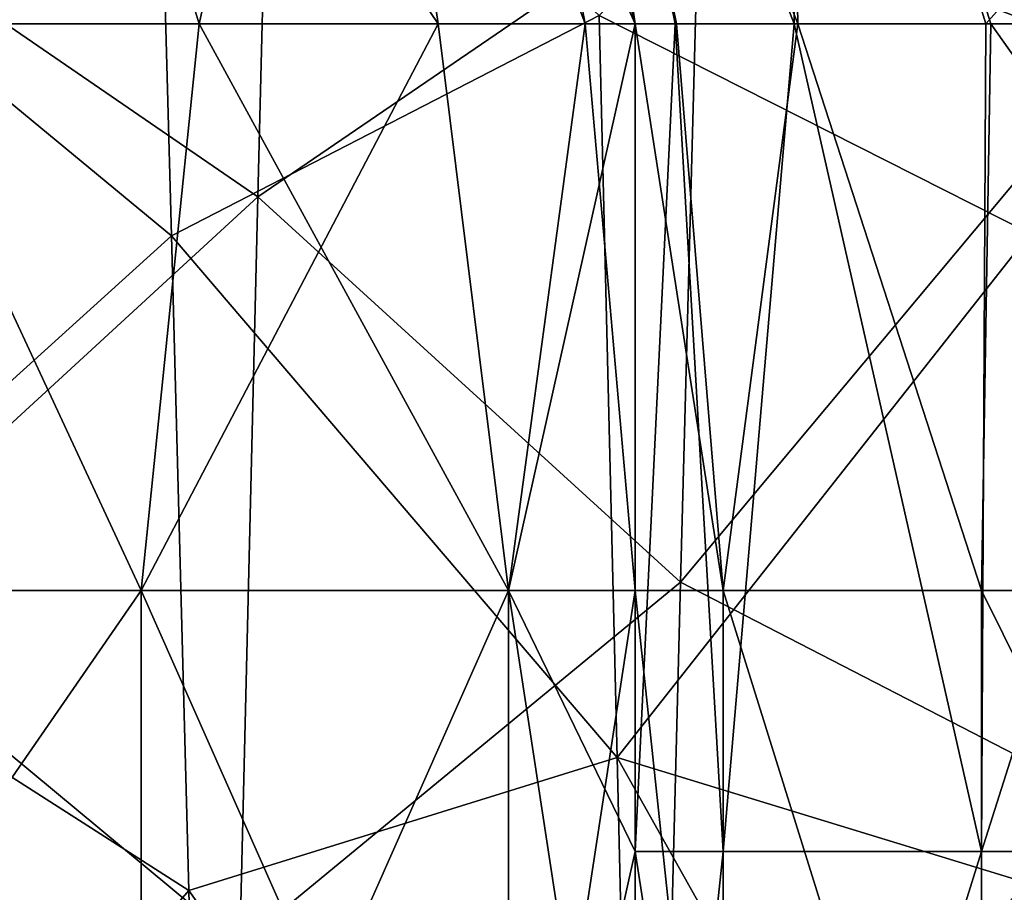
# Model space of a CAD drawing. Header units: inches. Extents: x -4.75 to 4.5, y 0 to 1.88.
# Tile 449 of 462: x 4.1887 to 4.2839, y 1.0411 to 1.1254. Entities that reach past the tile are written whole.
import ezdxf

# ---------------------------------------------------------------- set-up
doc = ezdxf.new("R2010")
doc.units = ezdxf.units.IN
doc.header["$LTSCALE"] = 101.851852
doc.header["$MEASUREMENT"] = 0
for name, color, linetype in [('111', 7, 'CONTINUOUS'), ('112', 7, 'CONTINUOUS'), ('113', 7, 'CONTINUOUS'), ('122', 7, 'CONTINUOUS'), ('123', 7, 'CONTINUOUS'), ('124', 7, 'CONTINUOUS'), ('51', 7, 'CONTINUOUS'), ('54', 7, 'CONTINUOUS'), ('55', 7, 'CONTINUOUS'), ('57', 7, 'CONTINUOUS'), ('59', 7, 'CONTINUOUS'), ('60', 7, 'CONTINUOUS'), ('78', 7, 'CONTINUOUS'), ('80', 7, 'CONTINUOUS'), ('81', 7, 'CONTINUOUS')]:
    doc.layers.add(name, color=color, linetype=linetype)

msp = doc.modelspace()

# ---------------------------------------------------------------- linework, layer by layer
at = {"layer": '111', "color": 13, "linetype": 'Continuous', "true_color": 0xd67263}
for points in [[(4.248197, 1.125, 1.433013), (4.252204, 1.125, 1.388432), (4.231483, 1.187443, 1.433013), (4.248197, 1.125, 1.433013)], [(4.231483, 1.187443, 1.433013), (4.252204, 1.125, 1.388432), (4.239454, 1.187443, 1.368293), (4.231483, 1.187443, 1.433013)], [(4.239454, 1.187443, 1.368293), (4.263921, 1.125, 1.345749), (4.2628, 1.1875, 1.307544), (4.239454, 1.187443, 1.368293)], [(4.252204, 1.125, 1.388432), (4.263921, 1.125, 1.345749), (4.239454, 1.187443, 1.368293), (4.252204, 1.125, 1.388432)], [(4.263921, 1.125, 1.345749), (4.282582, 1.125, 1.306481), (4.2628, 1.1875, 1.307544), (4.263921, 1.125, 1.345749)], [(4.282582, 1.125, 1.306481), (4.307457, 1.125, 1.271401), (4.2628, 1.1875, 1.307544), (4.282582, 1.125, 1.306481)], [(4.2628, 1.1875, 1.307544), (4.307457, 1.125, 1.271401), (4.311071, 1.156864, 1.261065), (4.2628, 1.1875, 1.307544)]]:
    msp.add_3dface(points, dxfattribs=at)
at = {"layer": '112', "color": 13, "linetype": 'Continuous', "true_color": 0xd67263}
for points in [[(4.248197, 1.125, 2.5), (4.238682, 1.172835, 2.473973), (4.23145, 1.1875, 2.5), (4.248197, 1.125, 2.5)], [(4.248197, 1.125, 1.509226), (4.248197, 1.125, 1.433013), (4.231483, 1.187443, 1.433013), (4.248197, 1.125, 1.509226)], [(4.248197, 1.125, 1.513013), (4.248197, 1.125, 1.509226), (4.231483, 1.187443, 1.433013), (4.248197, 1.125, 1.513013)], [(4.248197, 1.125, 1.513013), (4.231483, 1.187443, 1.433013), (4.238682, 1.172835, 1.513013), (4.248197, 1.125, 1.513013)], [(4.248197, 1.125, 2.5), (4.248197, 1.125, 2.473973), (4.238682, 1.172835, 2.473973), (4.248197, 1.125, 2.5)], [(4.248197, 1.125, 2.473973), (4.248197, 1.125, 2.423787), (4.238682, 1.172835, 2.393893), (4.248197, 1.125, 2.473973)], [(4.248197, 1.125, 2.473973), (4.238682, 1.172835, 2.393893), (4.238682, 1.172835, 2.473973), (4.248197, 1.125, 2.473973)], [(4.248197, 1.125, 2.423787), (4.248197, 1.125, 2.393893), (4.238682, 1.172835, 2.393893), (4.248197, 1.125, 2.423787)], [(4.248197, 1.125, 2.393893), (4.248197, 1.125, 2.347573), (4.238682, 1.172835, 2.313813), (4.248197, 1.125, 2.393893)], [(4.248197, 1.125, 2.393893), (4.238682, 1.172835, 2.313813), (4.238682, 1.172835, 2.393893), (4.248197, 1.125, 2.393893)], [(4.248197, 1.125, 2.347573), (4.248197, 1.125, 2.313813), (4.238682, 1.172835, 2.313813), (4.248197, 1.125, 2.347573)], [(4.248197, 1.125, 2.313813), (4.248197, 1.125, 2.27136), (4.238682, 1.172835, 2.233733), (4.248197, 1.125, 2.313813)], [(4.248197, 1.125, 2.313813), (4.238682, 1.172835, 2.233733), (4.238682, 1.172835, 2.313813), (4.248197, 1.125, 2.313813)], [(4.248197, 1.125, 2.27136), (4.248197, 1.125, 2.233733), (4.238682, 1.172835, 2.233733), (4.248197, 1.125, 2.27136)], [(4.248197, 1.125, 2.233733), (4.248197, 1.125, 2.195146), (4.238682, 1.172835, 2.153653), (4.248197, 1.125, 2.233733)], [(4.248197, 1.125, 2.233733), (4.238682, 1.172835, 2.153653), (4.238682, 1.172835, 2.233733), (4.248197, 1.125, 2.233733)], [(4.248197, 1.125, 2.195146), (4.248197, 1.125, 2.153653), (4.238682, 1.172835, 2.153653), (4.248197, 1.125, 2.195146)], [(4.248197, 1.125, 2.153653), (4.248197, 1.125, 2.118933), (4.238682, 1.172835, 2.073573), (4.248197, 1.125, 2.153653)], [(4.248197, 1.125, 2.153653), (4.238682, 1.172835, 2.073573), (4.238682, 1.172835, 2.153653), (4.248197, 1.125, 2.153653)], [(4.248197, 1.125, 2.118933), (4.248197, 1.125, 2.073573), (4.238682, 1.172835, 2.073573), (4.248197, 1.125, 2.118933)], [(4.248197, 1.125, 2.073573), (4.248197, 1.125, 2.04272), (4.238682, 1.172835, 1.993493), (4.248197, 1.125, 2.073573)], [(4.248197, 1.125, 2.073573), (4.238682, 1.172835, 1.993493), (4.238682, 1.172835, 2.073573), (4.248197, 1.125, 2.073573)], [(4.248197, 1.125, 2.04272), (4.248197, 1.125, 1.993493), (4.238682, 1.172835, 1.993493), (4.248197, 1.125, 2.04272)], [(4.248197, 1.125, 1.993493), (4.248197, 1.125, 1.966506), (4.238682, 1.172835, 1.913413), (4.248197, 1.125, 1.993493)], [(4.248197, 1.125, 1.993493), (4.238682, 1.172835, 1.913413), (4.238682, 1.172835, 1.993493), (4.248197, 1.125, 1.993493)], [(4.248197, 1.125, 1.966506), (4.248197, 1.125, 1.913413), (4.238682, 1.172835, 1.913413), (4.248197, 1.125, 1.966506)], [(4.248197, 1.125, 1.913413), (4.248197, 1.125, 1.890293), (4.238682, 1.172835, 1.833333), (4.248197, 1.125, 1.913413)], [(4.248197, 1.125, 1.913413), (4.238682, 1.172835, 1.833333), (4.238682, 1.172835, 1.913413), (4.248197, 1.125, 1.913413)], [(4.248197, 1.125, 1.890293), (4.248197, 1.125, 1.833333), (4.238682, 1.172835, 1.833333), (4.248197, 1.125, 1.890293)], [(4.248197, 1.125, 1.833333), (4.248197, 1.125, 1.81408), (4.238682, 1.172835, 1.753253), (4.248197, 1.125, 1.833333)], [(4.248197, 1.125, 1.833333), (4.238682, 1.172835, 1.753253), (4.238682, 1.172835, 1.833333), (4.248197, 1.125, 1.833333)], [(4.248197, 1.125, 1.81408), (4.248197, 1.125, 1.753253), (4.238682, 1.172835, 1.753253), (4.248197, 1.125, 1.81408)], [(4.248197, 1.125, 1.753253), (4.248197, 1.125, 1.737866), (4.238682, 1.172835, 1.673173), (4.248197, 1.125, 1.753253)], [(4.248197, 1.125, 1.753253), (4.238682, 1.172835, 1.673173), (4.238682, 1.172835, 1.753253), (4.248197, 1.125, 1.753253)], [(4.248197, 1.125, 1.737866), (4.248197, 1.125, 1.673173), (4.238682, 1.172835, 1.673173), (4.248197, 1.125, 1.737866)], [(4.248197, 1.125, 1.673173), (4.248197, 1.125, 1.661653), (4.238682, 1.172835, 1.593093), (4.248197, 1.125, 1.673173)], [(4.248197, 1.125, 1.673173), (4.238682, 1.172835, 1.593093), (4.238682, 1.172835, 1.673173), (4.248197, 1.125, 1.673173)], [(4.248197, 1.125, 1.661653), (4.248197, 1.125, 1.593093), (4.238682, 1.172835, 1.593093), (4.248197, 1.125, 1.661653)], [(4.248197, 1.125, 1.593093), (4.248197, 1.125, 1.585439), (4.238682, 1.172835, 1.513013), (4.248197, 1.125, 1.593093)], [(4.248197, 1.125, 1.593093), (4.238682, 1.172835, 1.513013), (4.238682, 1.172835, 1.593093), (4.248197, 1.125, 1.593093)], [(4.248197, 1.125, 1.585439), (4.248197, 1.125, 1.513013), (4.238682, 1.172835, 1.513013), (4.248197, 1.125, 1.585439)]]:
    msp.add_3dface(points, dxfattribs=at)
at = {"layer": '113', "color": 13, "linetype": 'Continuous', "true_color": 0xd67263}
for points in [[(4.174973, 1.125, 2.676777), (4.206064, 1.125, 2.638893), (4.186902, 1.1875, 2.637103), (4.174973, 1.125, 2.676777)], [(4.206064, 1.125, 2.638893), (4.229166, 1.125, 2.595671), (4.186902, 1.1875, 2.637103), (4.206064, 1.125, 2.638893)], [(4.186902, 1.1875, 2.637103), (4.229166, 1.125, 2.595671), (4.220034, 1.1875, 2.572079), (4.186902, 1.1875, 2.637103)], [(4.243393, 1.125, 2.548773), (4.248197, 1.125, 2.5), (4.220034, 1.1875, 2.572079), (4.243393, 1.125, 2.548773)], [(4.248197, 1.125, 2.5), (4.23145, 1.1875, 2.5), (4.220034, 1.1875, 2.572079), (4.248197, 1.125, 2.5)], [(4.229166, 1.125, 2.595671), (4.243393, 1.125, 2.548773), (4.220034, 1.1875, 2.572079), (4.229166, 1.125, 2.595671)]]:
    msp.add_3dface(points, dxfattribs=at)
at = {"layer": '122', "color": 13, "linetype": 'Continuous', "true_color": 0xd67263}
for points in [[(4.206064, 1.125, -2.638893), (4.174973, 1.125, -2.676777), (4.186902, 1.1875, -2.637103), (4.206064, 1.125, -2.638893)], [(4.206064, 1.125, -2.638893), (4.186902, 1.1875, -2.637103), (4.220034, 1.1875, -2.572079), (4.206064, 1.125, -2.638893)], [(4.229166, 1.125, -2.595671), (4.206064, 1.125, -2.638893), (4.220034, 1.1875, -2.572079), (4.229166, 1.125, -2.595671)], [(4.243393, 1.125, -2.548773), (4.229166, 1.125, -2.595671), (4.220034, 1.1875, -2.572079), (4.243393, 1.125, -2.548773)], [(4.23145, 1.1875, -2.5), (4.243393, 1.125, -2.548773), (4.220034, 1.1875, -2.572079), (4.23145, 1.1875, -2.5)], [(4.248197, 1.125, -2.5), (4.243393, 1.125, -2.548773), (4.23145, 1.1875, -2.5), (4.248197, 1.125, -2.5)]]:
    msp.add_3dface(points, dxfattribs=at)
at = {"layer": '123', "color": 13, "linetype": 'Continuous', "true_color": 0xd67263}
for points in [[(4.23145, 1.1875, -1.433013), (4.248197, 1.125, -1.433013), (4.238682, 1.172835, -1.513013), (4.23145, 1.1875, -1.433013)], [(4.248197, 1.125, -2.473973), (4.248197, 1.125, -2.5), (4.23145, 1.1875, -2.5), (4.248197, 1.125, -2.473973)], [(4.238682, 1.172835, -2.473973), (4.248197, 1.125, -2.473973), (4.23145, 1.1875, -2.5), (4.238682, 1.172835, -2.473973)], [(4.248197, 1.125, -1.433013), (4.248197, 1.125, -1.509226), (4.238682, 1.172835, -1.513013), (4.248197, 1.125, -1.433013)], [(4.248197, 1.125, -1.509226), (4.248197, 1.125, -1.513013), (4.238682, 1.172835, -1.513013), (4.248197, 1.125, -1.509226)], [(4.248197, 1.125, -1.513013), (4.248197, 1.125, -1.585439), (4.238682, 1.172835, -1.593093), (4.248197, 1.125, -1.513013)], [(4.238682, 1.172835, -1.513013), (4.248197, 1.125, -1.513013), (4.238682, 1.172835, -1.593093), (4.238682, 1.172835, -1.513013)], [(4.248197, 1.125, -1.585439), (4.248197, 1.125, -1.593093), (4.238682, 1.172835, -1.593093), (4.248197, 1.125, -1.585439)], [(4.248197, 1.125, -1.593093), (4.248197, 1.125, -1.661653), (4.238682, 1.172835, -1.673173), (4.248197, 1.125, -1.593093)], [(4.238682, 1.172835, -1.593093), (4.248197, 1.125, -1.593093), (4.238682, 1.172835, -1.673173), (4.238682, 1.172835, -1.593093)], [(4.248197, 1.125, -1.661653), (4.248197, 1.125, -1.673173), (4.238682, 1.172835, -1.673173), (4.248197, 1.125, -1.661653)], [(4.248197, 1.125, -1.673173), (4.248197, 1.125, -1.737866), (4.238682, 1.172835, -1.753253), (4.248197, 1.125, -1.673173)], [(4.238682, 1.172835, -1.673173), (4.248197, 1.125, -1.673173), (4.238682, 1.172835, -1.753253), (4.238682, 1.172835, -1.673173)], [(4.248197, 1.125, -1.737866), (4.248197, 1.125, -1.753253), (4.238682, 1.172835, -1.753253), (4.248197, 1.125, -1.737866)], [(4.248197, 1.125, -1.753253), (4.248197, 1.125, -1.81408), (4.238682, 1.172835, -1.833333), (4.248197, 1.125, -1.753253)], [(4.238682, 1.172835, -1.753253), (4.248197, 1.125, -1.753253), (4.238682, 1.172835, -1.833333), (4.238682, 1.172835, -1.753253)], [(4.248197, 1.125, -1.81408), (4.248197, 1.125, -1.833333), (4.238682, 1.172835, -1.833333), (4.248197, 1.125, -1.81408)], [(4.248197, 1.125, -1.833333), (4.248197, 1.125, -1.890293), (4.238682, 1.172835, -1.913413), (4.248197, 1.125, -1.833333)], [(4.238682, 1.172835, -1.833333), (4.248197, 1.125, -1.833333), (4.238682, 1.172835, -1.913413), (4.238682, 1.172835, -1.833333)], [(4.248197, 1.125, -1.890293), (4.248197, 1.125, -1.913413), (4.238682, 1.172835, -1.913413), (4.248197, 1.125, -1.890293)], [(4.248197, 1.125, -1.913413), (4.248197, 1.125, -1.966506), (4.238682, 1.172835, -1.993493), (4.248197, 1.125, -1.913413)], [(4.238682, 1.172835, -1.913413), (4.248197, 1.125, -1.913413), (4.238682, 1.172835, -1.993493), (4.238682, 1.172835, -1.913413)], [(4.248197, 1.125, -1.966506), (4.248197, 1.125, -1.993493), (4.238682, 1.172835, -1.993493), (4.248197, 1.125, -1.966506)], [(4.248197, 1.125, -1.993493), (4.248197, 1.125, -2.04272), (4.238682, 1.172835, -2.073573), (4.248197, 1.125, -1.993493)], [(4.238682, 1.172835, -1.993493), (4.248197, 1.125, -1.993493), (4.238682, 1.172835, -2.073573), (4.238682, 1.172835, -1.993493)], [(4.248197, 1.125, -2.04272), (4.248197, 1.125, -2.073573), (4.238682, 1.172835, -2.073573), (4.248197, 1.125, -2.04272)], [(4.248197, 1.125, -2.073573), (4.248197, 1.125, -2.118933), (4.238682, 1.172835, -2.153653), (4.248197, 1.125, -2.073573)], [(4.238682, 1.172835, -2.073573), (4.248197, 1.125, -2.073573), (4.238682, 1.172835, -2.153653), (4.238682, 1.172835, -2.073573)], [(4.248197, 1.125, -2.118933), (4.248197, 1.125, -2.153653), (4.238682, 1.172835, -2.153653), (4.248197, 1.125, -2.118933)], [(4.248197, 1.125, -2.153653), (4.248197, 1.125, -2.195146), (4.238682, 1.172835, -2.233733), (4.248197, 1.125, -2.153653)], [(4.238682, 1.172835, -2.153653), (4.248197, 1.125, -2.153653), (4.238682, 1.172835, -2.233733), (4.238682, 1.172835, -2.153653)], [(4.248197, 1.125, -2.195146), (4.248197, 1.125, -2.233733), (4.238682, 1.172835, -2.233733), (4.248197, 1.125, -2.195146)], [(4.248197, 1.125, -2.233733), (4.248197, 1.125, -2.27136), (4.238682, 1.172835, -2.313813), (4.248197, 1.125, -2.233733)], [(4.238682, 1.172835, -2.233733), (4.248197, 1.125, -2.233733), (4.238682, 1.172835, -2.313813), (4.238682, 1.172835, -2.233733)], [(4.248197, 1.125, -2.27136), (4.248197, 1.125, -2.313813), (4.238682, 1.172835, -2.313813), (4.248197, 1.125, -2.27136)], [(4.248197, 1.125, -2.313813), (4.248197, 1.125, -2.347573), (4.238682, 1.172835, -2.393893), (4.248197, 1.125, -2.313813)], [(4.238682, 1.172835, -2.313813), (4.248197, 1.125, -2.313813), (4.238682, 1.172835, -2.393893), (4.238682, 1.172835, -2.313813)], [(4.248197, 1.125, -2.347573), (4.248197, 1.125, -2.393893), (4.238682, 1.172835, -2.393893), (4.248197, 1.125, -2.347573)], [(4.248197, 1.125, -2.393893), (4.248197, 1.125, -2.423787), (4.238682, 1.172835, -2.473973), (4.248197, 1.125, -2.393893)], [(4.238682, 1.172835, -2.393893), (4.248197, 1.125, -2.393893), (4.238682, 1.172835, -2.473973), (4.238682, 1.172835, -2.393893)], [(4.248197, 1.125, -2.423787), (4.248197, 1.125, -2.473973), (4.238682, 1.172835, -2.473973), (4.248197, 1.125, -2.423787)]]:
    msp.add_3dface(points, dxfattribs=at)
at = {"layer": '124', "color": 13, "linetype": 'Continuous', "true_color": 0xd67263}
for points in [[(4.248197, 1.125, -1.433013), (4.23145, 1.1875, -1.433013), (4.239406, 1.1875, -1.36835), (4.248197, 1.125, -1.433013)], [(4.252082, 1.125, -1.389108), (4.248197, 1.125, -1.433013), (4.239406, 1.1875, -1.36835), (4.252082, 1.125, -1.389108)], [(4.263569, 1.125, -1.3467), (4.252082, 1.125, -1.389108), (4.239406, 1.1875, -1.36835), (4.263569, 1.125, -1.3467)], [(4.263569, 1.125, -1.3467), (4.239406, 1.1875, -1.36835), (4.2628, 1.1875, -1.307544), (4.263569, 1.125, -1.3467)], [(4.282118, 1.125, -1.307275), (4.263569, 1.125, -1.3467), (4.2628, 1.1875, -1.307544), (4.282118, 1.125, -1.307275)], [(4.282118, 1.125, -1.307275), (4.2628, 1.1875, -1.307544), (4.31057, 1.157145, -1.261503), (4.282118, 1.125, -1.307275)], [(4.307084, 1.125, -1.271842), (4.282118, 1.125, -1.307275), (4.31057, 1.157145, -1.261503), (4.307084, 1.125, -1.271842)]]:
    msp.add_3dface(points, dxfattribs=at)
at = {"layer": '51', "color": 13, "linetype": 'Continuous', "true_color": 0xd67263}
for points in [[(4.248197, 1.07024, 1.433013), (4.248197, 1.125, 1.433013), (4.248197, 1.125, 1.509226), (4.248197, 1.07024, 1.433013)], [(4.248197, 1.045, 1.433013), (4.248197, 1.07024, 1.433013), (4.248197, 1.125, 1.509226), (4.248197, 1.045, 1.433013)], [(4.248197, 1.045, 1.509226), (4.248197, 1.045, 1.433013), (4.248197, 1.125, 1.509226), (4.248197, 1.045, 1.509226)], [(4.248197, 1.045, 1.585439), (4.248197, 1.045, 1.509226), (4.248197, 1.125, 1.585439), (4.248197, 1.045, 1.585439)], [(4.248197, 1.125, 1.585439), (4.248197, 1.045, 1.509226), (4.248197, 1.125, 1.513013), (4.248197, 1.125, 1.585439)], [(4.248197, 1.125, 1.513013), (4.248197, 1.045, 1.509226), (4.248197, 1.125, 1.509226), (4.248197, 1.125, 1.513013)], [(4.248197, 1.045, 1.661653), (4.248197, 1.045, 1.585439), (4.248197, 1.125, 1.661653), (4.248197, 1.045, 1.661653)], [(4.248197, 1.125, 1.661653), (4.248197, 1.045, 1.585439), (4.248197, 1.125, 1.593093), (4.248197, 1.125, 1.661653)], [(4.248197, 1.125, 1.593093), (4.248197, 1.045, 1.585439), (4.248197, 1.125, 1.585439), (4.248197, 1.125, 1.593093)], [(4.248197, 1.045, 1.737866), (4.248197, 1.045, 1.661653), (4.248197, 1.125, 1.737866), (4.248197, 1.045, 1.737866)], [(4.248197, 1.125, 1.737866), (4.248197, 1.045, 1.661653), (4.248197, 1.125, 1.673173), (4.248197, 1.125, 1.737866)], [(4.248197, 1.125, 1.673173), (4.248197, 1.045, 1.661653), (4.248197, 1.125, 1.661653), (4.248197, 1.125, 1.673173)], [(4.248197, 1.045, 1.81408), (4.248197, 1.045, 1.737866), (4.248197, 1.125, 1.81408), (4.248197, 1.045, 1.81408)], [(4.248197, 1.125, 1.81408), (4.248197, 1.045, 1.737866), (4.248197, 1.125, 1.753253), (4.248197, 1.125, 1.81408)], [(4.248197, 1.125, 1.753253), (4.248197, 1.045, 1.737866), (4.248197, 1.125, 1.737866), (4.248197, 1.125, 1.753253)], [(4.248197, 1.045, 1.890293), (4.248197, 1.045, 1.81408), (4.248197, 1.125, 1.890293), (4.248197, 1.045, 1.890293)], [(4.248197, 1.125, 1.890293), (4.248197, 1.045, 1.81408), (4.248197, 1.125, 1.833333), (4.248197, 1.125, 1.890293)], [(4.248197, 1.125, 1.833333), (4.248197, 1.045, 1.81408), (4.248197, 1.125, 1.81408), (4.248197, 1.125, 1.833333)], [(4.248197, 1.045, 1.966506), (4.248197, 1.045, 1.890293), (4.248197, 1.125, 1.966506), (4.248197, 1.045, 1.966506)], [(4.248197, 1.125, 1.966506), (4.248197, 1.045, 1.890293), (4.248197, 1.125, 1.913413), (4.248197, 1.125, 1.966506)], [(4.248197, 1.125, 1.913413), (4.248197, 1.045, 1.890293), (4.248197, 1.125, 1.890293), (4.248197, 1.125, 1.913413)], [(4.248197, 1.045, 2.04272), (4.248197, 1.045, 1.966506), (4.248197, 1.125, 2.04272), (4.248197, 1.045, 2.04272)], [(4.248197, 1.125, 2.04272), (4.248197, 1.045, 1.966506), (4.248197, 1.125, 1.993493), (4.248197, 1.125, 2.04272)], [(4.248197, 1.125, 1.993493), (4.248197, 1.045, 1.966506), (4.248197, 1.125, 1.966506), (4.248197, 1.125, 1.993493)], [(4.248197, 1.045, 2.118933), (4.248197, 1.045, 2.04272), (4.248197, 1.125, 2.118933), (4.248197, 1.045, 2.118933)], [(4.248197, 1.125, 2.118933), (4.248197, 1.045, 2.04272), (4.248197, 1.125, 2.073573), (4.248197, 1.125, 2.118933)], [(4.248197, 1.125, 2.073573), (4.248197, 1.045, 2.04272), (4.248197, 1.125, 2.04272), (4.248197, 1.125, 2.073573)], [(4.248197, 1.045, 2.195146), (4.248197, 1.045, 2.118933), (4.248197, 1.125, 2.195146), (4.248197, 1.045, 2.195146)], [(4.248197, 1.125, 2.195146), (4.248197, 1.045, 2.118933), (4.248197, 1.125, 2.153653), (4.248197, 1.125, 2.195146)], [(4.248197, 1.125, 2.153653), (4.248197, 1.045, 2.118933), (4.248197, 1.125, 2.118933), (4.248197, 1.125, 2.153653)], [(4.248197, 1.045, 2.27136), (4.248197, 1.045, 2.195146), (4.248197, 1.125, 2.27136), (4.248197, 1.045, 2.27136)], [(4.248197, 1.125, 2.27136), (4.248197, 1.045, 2.195146), (4.248197, 1.125, 2.233733), (4.248197, 1.125, 2.27136)], [(4.248197, 1.125, 2.233733), (4.248197, 1.045, 2.195146), (4.248197, 1.125, 2.195146), (4.248197, 1.125, 2.233733)], [(4.248197, 1.045, 2.347573), (4.248197, 1.045, 2.27136), (4.248197, 1.125, 2.347573), (4.248197, 1.045, 2.347573)], [(4.248197, 1.125, 2.347573), (4.248197, 1.045, 2.27136), (4.248197, 1.125, 2.313813), (4.248197, 1.125, 2.347573)], [(4.248197, 1.125, 2.313813), (4.248197, 1.045, 2.27136), (4.248197, 1.125, 2.27136), (4.248197, 1.125, 2.313813)], [(4.248197, 1.045, 2.423787), (4.248197, 1.045, 2.347573), (4.248197, 1.125, 2.423787), (4.248197, 1.045, 2.423787)], [(4.248197, 1.125, 2.423787), (4.248197, 1.045, 2.347573), (4.248197, 1.125, 2.393893), (4.248197, 1.125, 2.423787)], [(4.248197, 1.125, 2.393893), (4.248197, 1.045, 2.347573), (4.248197, 1.125, 2.347573), (4.248197, 1.125, 2.393893)], [(4.248197, 1.07024, 2.5), (4.248197, 1.045, 2.423787), (4.248197, 1.125, 2.5), (4.248197, 1.07024, 2.5)], [(4.248197, 1.125, 2.5), (4.248197, 1.045, 2.423787), (4.248197, 1.125, 2.473973), (4.248197, 1.125, 2.5)], [(4.248197, 1.125, 2.473973), (4.248197, 1.045, 2.423787), (4.248197, 1.125, 2.423787), (4.248197, 1.125, 2.473973)], [(4.248197, 1.045, 2.5), (4.248197, 1.045, 2.423787), (4.248197, 1.07024, 2.5), (4.248197, 1.045, 2.5)], [(4.248197, 1.045, 1.433013), (4.248197, 1.045, 1.509226), (4.248197, 0.99016, 1.433013), (4.248197, 1.045, 1.433013)], [(4.248197, 1.045, 1.509226), (4.248197, 1.045, 1.585439), (4.248197, 0.96492, 1.509226), (4.248197, 1.045, 1.509226)], [(4.248197, 1.045, 1.509226), (4.248197, 0.96492, 1.509226), (4.248197, 0.96492, 1.433013), (4.248197, 1.045, 1.509226)], [(4.248197, 1.045, 1.509226), (4.248197, 0.96492, 1.433013), (4.248197, 0.99016, 1.433013), (4.248197, 1.045, 1.509226)], [(4.248197, 1.045, 1.585439), (4.248197, 1.045, 1.661653), (4.248197, 0.96492, 1.585439), (4.248197, 1.045, 1.585439)], [(4.248197, 1.045, 1.585439), (4.248197, 0.96492, 1.585439), (4.248197, 0.96492, 1.509226), (4.248197, 1.045, 1.585439)], [(4.248197, 1.045, 1.661653), (4.248197, 1.045, 1.737866), (4.248197, 0.96492, 1.661653), (4.248197, 1.045, 1.661653)], [(4.248197, 1.045, 1.661653), (4.248197, 0.96492, 1.661653), (4.248197, 0.96492, 1.585439), (4.248197, 1.045, 1.661653)], [(4.248197, 1.045, 1.737866), (4.248197, 1.045, 1.81408), (4.248197, 0.96492, 1.737866), (4.248197, 1.045, 1.737866)], [(4.248197, 1.045, 1.737866), (4.248197, 0.96492, 1.737866), (4.248197, 0.96492, 1.661653), (4.248197, 1.045, 1.737866)], [(4.248197, 1.045, 1.81408), (4.248197, 1.045, 1.890293), (4.248197, 0.96492, 1.81408), (4.248197, 1.045, 1.81408)], [(4.248197, 1.045, 1.81408), (4.248197, 0.96492, 1.81408), (4.248197, 0.96492, 1.737866), (4.248197, 1.045, 1.81408)], [(4.248197, 1.045, 1.890293), (4.248197, 1.045, 1.966506), (4.248197, 0.96492, 1.890293), (4.248197, 1.045, 1.890293)], [(4.248197, 1.045, 1.890293), (4.248197, 0.96492, 1.890293), (4.248197, 0.96492, 1.81408), (4.248197, 1.045, 1.890293)], [(4.248197, 1.045, 1.966506), (4.248197, 1.045, 2.04272), (4.248197, 0.96492, 1.966506), (4.248197, 1.045, 1.966506)], [(4.248197, 1.045, 1.966506), (4.248197, 0.96492, 1.966506), (4.248197, 0.96492, 1.890293), (4.248197, 1.045, 1.966506)], [(4.248197, 1.045, 2.04272), (4.248197, 1.045, 2.118933), (4.248197, 0.96492, 2.04272), (4.248197, 1.045, 2.04272)], [(4.248197, 1.045, 2.04272), (4.248197, 0.96492, 2.04272), (4.248197, 0.96492, 1.966506), (4.248197, 1.045, 2.04272)], [(4.248197, 1.045, 2.118933), (4.248197, 1.045, 2.195146), (4.248197, 0.96492, 2.118933), (4.248197, 1.045, 2.118933)], [(4.248197, 1.045, 2.118933), (4.248197, 0.96492, 2.118933), (4.248197, 0.96492, 2.04272), (4.248197, 1.045, 2.118933)], [(4.248197, 1.045, 2.195146), (4.248197, 1.045, 2.27136), (4.248197, 0.96492, 2.195146), (4.248197, 1.045, 2.195146)], [(4.248197, 1.045, 2.195146), (4.248197, 0.96492, 2.195146), (4.248197, 0.96492, 2.118933), (4.248197, 1.045, 2.195146)], [(4.248197, 1.045, 2.27136), (4.248197, 1.045, 2.347573), (4.248197, 0.96492, 2.27136), (4.248197, 1.045, 2.27136)], [(4.248197, 1.045, 2.27136), (4.248197, 0.96492, 2.27136), (4.248197, 0.96492, 2.195146), (4.248197, 1.045, 2.27136)], [(4.248197, 1.045, 2.347573), (4.248197, 1.045, 2.423787), (4.248197, 0.96492, 2.347573), (4.248197, 1.045, 2.347573)], [(4.248197, 1.045, 2.347573), (4.248197, 0.96492, 2.347573), (4.248197, 0.96492, 2.27136), (4.248197, 1.045, 2.347573)], [(4.248197, 1.045, 2.423787), (4.248197, 1.045, 2.5), (4.248197, 0.96492, 2.423787), (4.248197, 1.045, 2.423787)], [(4.248197, 1.045, 2.423787), (4.248197, 0.96492, 2.423787), (4.248197, 0.96492, 2.347573), (4.248197, 1.045, 2.423787)], [(4.248197, 0.96492, 2.423787), (4.248197, 1.045, 2.5), (4.248197, 0.99016, 2.5), (4.248197, 0.96492, 2.423787)]]:
    msp.add_3dface(points, dxfattribs=at)
at = {"layer": '54', "color": 13, "linetype": 'Continuous', "true_color": 0xd67263}
for points in [[(4.248197, 1.125, -1.509226), (4.248197, 1.125, -1.433013), (4.248197, 1.045, -1.509226), (4.248197, 1.125, -1.509226)], [(4.248197, 1.045, -1.509226), (4.248197, 1.125, -1.433013), (4.248197, 1.045, -1.433013), (4.248197, 1.045, -1.509226)], [(4.248197, 1.125, -1.513013), (4.248197, 1.125, -1.509226), (4.248197, 1.045, -1.585439), (4.248197, 1.125, -1.513013)], [(4.248197, 1.045, -1.585439), (4.248197, 1.125, -1.509226), (4.248197, 1.045, -1.509226), (4.248197, 1.045, -1.585439)], [(4.248197, 1.125, -1.585439), (4.248197, 1.125, -1.513013), (4.248197, 1.045, -1.585439), (4.248197, 1.125, -1.585439)], [(4.248197, 1.125, -1.593093), (4.248197, 1.125, -1.585439), (4.248197, 1.045, -1.661653), (4.248197, 1.125, -1.593093)], [(4.248197, 1.045, -1.661653), (4.248197, 1.125, -1.585439), (4.248197, 1.045, -1.585439), (4.248197, 1.045, -1.661653)], [(4.248197, 1.125, -1.661653), (4.248197, 1.125, -1.593093), (4.248197, 1.045, -1.661653), (4.248197, 1.125, -1.661653)], [(4.248197, 1.125, -1.673173), (4.248197, 1.125, -1.661653), (4.248197, 1.045, -1.737866), (4.248197, 1.125, -1.673173)], [(4.248197, 1.045, -1.737866), (4.248197, 1.125, -1.661653), (4.248197, 1.045, -1.661653), (4.248197, 1.045, -1.737866)], [(4.248197, 1.125, -1.737866), (4.248197, 1.125, -1.673173), (4.248197, 1.045, -1.737866), (4.248197, 1.125, -1.737866)], [(4.248197, 1.125, -1.753253), (4.248197, 1.125, -1.737866), (4.248197, 1.045, -1.81408), (4.248197, 1.125, -1.753253)], [(4.248197, 1.045, -1.81408), (4.248197, 1.125, -1.737866), (4.248197, 1.045, -1.737866), (4.248197, 1.045, -1.81408)], [(4.248197, 1.125, -1.81408), (4.248197, 1.125, -1.753253), (4.248197, 1.045, -1.81408), (4.248197, 1.125, -1.81408)], [(4.248197, 1.125, -1.833333), (4.248197, 1.125, -1.81408), (4.248197, 1.045, -1.890293), (4.248197, 1.125, -1.833333)], [(4.248197, 1.045, -1.890293), (4.248197, 1.125, -1.81408), (4.248197, 1.045, -1.81408), (4.248197, 1.045, -1.890293)], [(4.248197, 1.125, -1.890293), (4.248197, 1.125, -1.833333), (4.248197, 1.045, -1.890293), (4.248197, 1.125, -1.890293)], [(4.248197, 1.125, -1.913413), (4.248197, 1.125, -1.890293), (4.248197, 1.045, -1.966506), (4.248197, 1.125, -1.913413)], [(4.248197, 1.045, -1.966506), (4.248197, 1.125, -1.890293), (4.248197, 1.045, -1.890293), (4.248197, 1.045, -1.966506)], [(4.248197, 1.125, -1.966506), (4.248197, 1.125, -1.913413), (4.248197, 1.045, -1.966506), (4.248197, 1.125, -1.966506)], [(4.248197, 1.125, -1.993493), (4.248197, 1.125, -1.966506), (4.248197, 1.045, -2.04272), (4.248197, 1.125, -1.993493)], [(4.248197, 1.045, -2.04272), (4.248197, 1.125, -1.966506), (4.248197, 1.045, -1.966506), (4.248197, 1.045, -2.04272)], [(4.248197, 1.125, -2.04272), (4.248197, 1.125, -1.993493), (4.248197, 1.045, -2.04272), (4.248197, 1.125, -2.04272)], [(4.248197, 1.125, -2.073573), (4.248197, 1.125, -2.04272), (4.248197, 1.045, -2.118933), (4.248197, 1.125, -2.073573)], [(4.248197, 1.045, -2.118933), (4.248197, 1.125, -2.04272), (4.248197, 1.045, -2.04272), (4.248197, 1.045, -2.118933)], [(4.248197, 1.125, -2.118933), (4.248197, 1.125, -2.073573), (4.248197, 1.045, -2.118933), (4.248197, 1.125, -2.118933)], [(4.248197, 1.125, -2.153653), (4.248197, 1.125, -2.118933), (4.248197, 1.045, -2.195146), (4.248197, 1.125, -2.153653)], [(4.248197, 1.045, -2.195146), (4.248197, 1.125, -2.118933), (4.248197, 1.045, -2.118933), (4.248197, 1.045, -2.195146)], [(4.248197, 1.125, -2.195146), (4.248197, 1.125, -2.153653), (4.248197, 1.045, -2.195146), (4.248197, 1.125, -2.195146)], [(4.248197, 1.125, -2.233733), (4.248197, 1.125, -2.195146), (4.248197, 1.045, -2.27136), (4.248197, 1.125, -2.233733)], [(4.248197, 1.045, -2.27136), (4.248197, 1.125, -2.195146), (4.248197, 1.045, -2.195146), (4.248197, 1.045, -2.27136)], [(4.248197, 1.125, -2.27136), (4.248197, 1.125, -2.233733), (4.248197, 1.045, -2.27136), (4.248197, 1.125, -2.27136)], [(4.248197, 1.125, -2.313813), (4.248197, 1.125, -2.27136), (4.248197, 1.045, -2.347573), (4.248197, 1.125, -2.313813)], [(4.248197, 1.045, -2.347573), (4.248197, 1.125, -2.27136), (4.248197, 1.045, -2.27136), (4.248197, 1.045, -2.347573)], [(4.248197, 1.125, -2.347573), (4.248197, 1.125, -2.313813), (4.248197, 1.045, -2.347573), (4.248197, 1.125, -2.347573)], [(4.248197, 1.125, -2.393893), (4.248197, 1.125, -2.347573), (4.248197, 1.045, -2.423787), (4.248197, 1.125, -2.393893)], [(4.248197, 1.045, -2.423787), (4.248197, 1.125, -2.347573), (4.248197, 1.045, -2.347573), (4.248197, 1.045, -2.423787)], [(4.248197, 1.125, -2.423787), (4.248197, 1.125, -2.393893), (4.248197, 1.045, -2.423787), (4.248197, 1.125, -2.423787)], [(4.248197, 1.125, -2.473973), (4.248197, 1.125, -2.423787), (4.248197, 1.045, -2.5), (4.248197, 1.125, -2.473973)], [(4.248197, 1.045, -2.5), (4.248197, 1.125, -2.423787), (4.248197, 1.045, -2.423787), (4.248197, 1.045, -2.5)], [(4.248197, 1.125, -2.5), (4.248197, 1.125, -2.473973), (4.248197, 1.07024, -2.5), (4.248197, 1.125, -2.5)], [(4.248197, 1.07024, -2.5), (4.248197, 1.125, -2.473973), (4.248197, 1.045, -2.5), (4.248197, 1.07024, -2.5)], [(4.248197, 1.045, -2.5), (4.248197, 1.045, -2.423787), (4.248197, 0.99016, -2.5), (4.248197, 1.045, -2.5)], [(4.248197, 1.045, -2.423787), (4.248197, 1.045, -2.347573), (4.248197, 0.96492, -2.423787), (4.248197, 1.045, -2.423787)], [(4.248197, 1.045, -2.423787), (4.248197, 0.96492, -2.423787), (4.248197, 0.96492, -2.5), (4.248197, 1.045, -2.423787)], [(4.248197, 1.045, -2.423787), (4.248197, 0.96492, -2.5), (4.248197, 0.99016, -2.5), (4.248197, 1.045, -2.423787)], [(4.248197, 1.045, -2.347573), (4.248197, 1.045, -2.27136), (4.248197, 0.96492, -2.347573), (4.248197, 1.045, -2.347573)], [(4.248197, 1.045, -2.347573), (4.248197, 0.96492, -2.347573), (4.248197, 0.96492, -2.423787), (4.248197, 1.045, -2.347573)], [(4.248197, 1.045, -2.27136), (4.248197, 1.045, -2.195146), (4.248197, 0.96492, -2.27136), (4.248197, 1.045, -2.27136)], [(4.248197, 1.045, -2.27136), (4.248197, 0.96492, -2.27136), (4.248197, 0.96492, -2.347573), (4.248197, 1.045, -2.27136)], [(4.248197, 1.045, -2.195146), (4.248197, 1.045, -2.118933), (4.248197, 0.96492, -2.195146), (4.248197, 1.045, -2.195146)], [(4.248197, 1.045, -2.195146), (4.248197, 0.96492, -2.195146), (4.248197, 0.96492, -2.27136), (4.248197, 1.045, -2.195146)], [(4.248197, 1.045, -2.118933), (4.248197, 1.045, -2.04272), (4.248197, 0.96492, -2.118933), (4.248197, 1.045, -2.118933)], [(4.248197, 1.045, -2.118933), (4.248197, 0.96492, -2.118933), (4.248197, 0.96492, -2.195146), (4.248197, 1.045, -2.118933)], [(4.248197, 1.045, -2.04272), (4.248197, 1.045, -1.966506), (4.248197, 0.96492, -2.04272), (4.248197, 1.045, -2.04272)], [(4.248197, 1.045, -2.04272), (4.248197, 0.96492, -2.04272), (4.248197, 0.96492, -2.118933), (4.248197, 1.045, -2.04272)], [(4.248197, 1.045, -1.966506), (4.248197, 1.045, -1.890293), (4.248197, 0.96492, -1.966506), (4.248197, 1.045, -1.966506)], [(4.248197, 1.045, -1.966506), (4.248197, 0.96492, -1.966506), (4.248197, 0.96492, -2.04272), (4.248197, 1.045, -1.966506)], [(4.248197, 1.045, -1.890293), (4.248197, 1.045, -1.81408), (4.248197, 0.96492, -1.890293), (4.248197, 1.045, -1.890293)], [(4.248197, 1.045, -1.890293), (4.248197, 0.96492, -1.890293), (4.248197, 0.96492, -1.966506), (4.248197, 1.045, -1.890293)], [(4.248197, 1.045, -1.81408), (4.248197, 1.045, -1.737866), (4.248197, 0.96492, -1.81408), (4.248197, 1.045, -1.81408)], [(4.248197, 1.045, -1.81408), (4.248197, 0.96492, -1.81408), (4.248197, 0.96492, -1.890293), (4.248197, 1.045, -1.81408)], [(4.248197, 1.045, -1.737866), (4.248197, 1.045, -1.661653), (4.248197, 0.96492, -1.737866), (4.248197, 1.045, -1.737866)], [(4.248197, 1.045, -1.737866), (4.248197, 0.96492, -1.737866), (4.248197, 0.96492, -1.81408), (4.248197, 1.045, -1.737866)], [(4.248197, 1.045, -1.661653), (4.248197, 1.045, -1.585439), (4.248197, 0.96492, -1.661653), (4.248197, 1.045, -1.661653)], [(4.248197, 1.045, -1.661653), (4.248197, 0.96492, -1.661653), (4.248197, 0.96492, -1.737866), (4.248197, 1.045, -1.661653)], [(4.248197, 1.045, -1.585439), (4.248197, 1.045, -1.509226), (4.248197, 0.96492, -1.585439), (4.248197, 1.045, -1.585439)], [(4.248197, 1.045, -1.585439), (4.248197, 0.96492, -1.585439), (4.248197, 0.96492, -1.661653), (4.248197, 1.045, -1.585439)], [(4.248197, 1.045, -1.509226), (4.248197, 1.045, -1.433013), (4.248197, 0.96492, -1.509226), (4.248197, 1.045, -1.509226)], [(4.248197, 1.045, -1.509226), (4.248197, 0.96492, -1.509226), (4.248197, 0.96492, -1.585439), (4.248197, 1.045, -1.509226)], [(4.248197, 1.045, -1.433013), (4.248197, 0.96492, -1.433013), (4.248197, 0.96492, -1.509226), (4.248197, 1.045, -1.433013)]]:
    msp.add_3dface(points, dxfattribs=at)
at = {"layer": '55', "color": 13, "linetype": 'Continuous', "true_color": 0xd67263}
for points in [[(4.145143, 1.07024, 2.702254), (4.200451, 1.07024, 2.646946), (4.174973, 1.125, 2.676777), (4.145143, 1.07024, 2.702254)], [(4.174973, 1.125, 2.676777), (4.200451, 1.07024, 2.646946), (4.206064, 1.125, 2.638893), (4.174973, 1.125, 2.676777)], [(4.200451, 1.07024, 2.646946), (4.235961, 1.07024, 2.577254), (4.206064, 1.125, 2.638893), (4.200451, 1.07024, 2.646946)], [(4.206064, 1.125, 2.638893), (4.235961, 1.07024, 2.577254), (4.229166, 1.125, 2.595671), (4.206064, 1.125, 2.638893)], [(4.229166, 1.125, 2.595671), (4.235961, 1.07024, 2.577254), (4.243393, 1.125, 2.548773), (4.229166, 1.125, 2.595671)], [(4.235961, 1.07024, 2.577254), (4.248197, 1.07024, 2.5), (4.243393, 1.125, 2.548773), (4.235961, 1.07024, 2.577254)], [(4.248197, 1.07024, 2.5), (4.248197, 1.125, 2.5), (4.243393, 1.125, 2.548773), (4.248197, 1.07024, 2.5)], [(4.200451, 1.07024, 2.646946), (4.145143, 1.07024, 2.702254), (4.200451, 0.99016, 2.646946), (4.200451, 1.07024, 2.646946)], [(4.145143, 1.07024, 2.702254), (4.145143, 0.99016, 2.702254), (4.200451, 0.99016, 2.646946), (4.145143, 1.07024, 2.702254)], [(4.235961, 1.07024, 2.577254), (4.200451, 1.07024, 2.646946), (4.235961, 0.99016, 2.577254), (4.235961, 1.07024, 2.577254)], [(4.200451, 1.07024, 2.646946), (4.200451, 0.99016, 2.646946), (4.235961, 0.99016, 2.577254), (4.200451, 1.07024, 2.646946)], [(4.248197, 1.045, 2.5), (4.248197, 1.07024, 2.5), (4.235961, 1.07024, 2.577254), (4.248197, 1.045, 2.5)], [(4.248197, 0.99016, 2.5), (4.248197, 1.045, 2.5), (4.235961, 1.07024, 2.577254), (4.248197, 0.99016, 2.5)], [(4.248197, 0.99016, 2.5), (4.235961, 1.07024, 2.577254), (4.235961, 0.99016, 2.577254), (4.248197, 0.99016, 2.5)]]:
    msp.add_3dface(points, dxfattribs=at)
at = {"layer": '57', "color": 13, "linetype": 'Continuous', "true_color": 0xd67263}
for points in [[(4.145143, 1.07024, -2.702254), (4.174973, 1.125, -2.676777), (4.200451, 1.07024, -2.646946), (4.145143, 1.07024, -2.702254)], [(4.174973, 1.125, -2.676777), (4.206064, 1.125, -2.638893), (4.200451, 1.07024, -2.646946), (4.174973, 1.125, -2.676777)], [(4.206064, 1.125, -2.638893), (4.229166, 1.125, -2.595671), (4.200451, 1.07024, -2.646946), (4.206064, 1.125, -2.638893)], [(4.200451, 1.07024, -2.646946), (4.229166, 1.125, -2.595671), (4.235961, 1.07024, -2.577254), (4.200451, 1.07024, -2.646946)], [(4.229166, 1.125, -2.595671), (4.243393, 1.125, -2.548773), (4.235961, 1.07024, -2.577254), (4.229166, 1.125, -2.595671)], [(4.248197, 1.125, -2.5), (4.248197, 1.07024, -2.5), (4.235961, 1.07024, -2.577254), (4.248197, 1.125, -2.5)], [(4.243393, 1.125, -2.548773), (4.248197, 1.125, -2.5), (4.235961, 1.07024, -2.577254), (4.243393, 1.125, -2.548773)], [(4.145143, 1.07024, -2.702254), (4.200451, 1.07024, -2.646946), (4.145143, 0.99016, -2.702254), (4.145143, 1.07024, -2.702254)], [(4.200451, 1.07024, -2.646946), (4.200451, 0.99016, -2.646946), (4.145143, 0.99016, -2.702254), (4.200451, 1.07024, -2.646946)], [(4.200451, 1.07024, -2.646946), (4.235961, 1.07024, -2.577254), (4.200451, 0.99016, -2.646946), (4.200451, 1.07024, -2.646946)], [(4.235961, 1.07024, -2.577254), (4.235961, 0.99016, -2.577254), (4.200451, 0.99016, -2.646946), (4.235961, 1.07024, -2.577254)], [(4.248197, 1.07024, -2.5), (4.248197, 1.045, -2.5), (4.235961, 0.99016, -2.577254), (4.248197, 1.07024, -2.5)], [(4.235961, 1.07024, -2.577254), (4.248197, 1.07024, -2.5), (4.235961, 0.99016, -2.577254), (4.235961, 1.07024, -2.577254)], [(4.248197, 1.045, -2.5), (4.248197, 0.99016, -2.5), (4.235961, 0.99016, -2.577254), (4.248197, 1.045, -2.5)]]:
    msp.add_3dface(points, dxfattribs=at)
at = {"layer": '59', "color": 13, "linetype": 'Continuous', "true_color": 0xd67263}
for points in [[(4.248197, 1.045, -1.433013), (4.248197, 1.125, -1.433013), (4.252082, 1.125, -1.389108), (4.248197, 1.045, -1.433013)], [(4.248197, 1.045, -1.433013), (4.252082, 1.125, -1.389108), (4.256715, 1.045, -1.368308), (4.248197, 1.045, -1.433013)], [(4.252082, 1.125, -1.389108), (4.263569, 1.125, -1.3467), (4.256715, 1.045, -1.368308), (4.252082, 1.125, -1.389108)], [(4.256715, 1.045, -1.368308), (4.263569, 1.125, -1.3467), (4.28169, 1.045, -1.308013), (4.256715, 1.045, -1.368308)], [(4.263569, 1.125, -1.3467), (4.282118, 1.125, -1.307275), (4.28169, 1.045, -1.308013), (4.263569, 1.125, -1.3467)], [(4.282118, 1.125, -1.307275), (4.307084, 1.125, -1.271842), (4.28169, 1.045, -1.308013), (4.282118, 1.125, -1.307275)], [(4.28169, 1.045, -1.308013), (4.307084, 1.125, -1.271842), (4.32142, 1.045, -1.256236), (4.28169, 1.045, -1.308013)], [(4.248197, 0.96492, -1.433013), (4.248197, 1.045, -1.433013), (4.256715, 1.045, -1.368308), (4.248197, 0.96492, -1.433013)], [(4.248197, 0.96492, -1.433013), (4.256715, 1.045, -1.368308), (4.256715, 0.96492, -1.368308), (4.248197, 0.96492, -1.433013)], [(4.256715, 1.045, -1.368308), (4.28169, 1.045, -1.308013), (4.256715, 0.96492, -1.368308), (4.256715, 1.045, -1.368308)], [(4.256715, 0.96492, -1.368308), (4.28169, 1.045, -1.308013), (4.28169, 0.96492, -1.308013), (4.256715, 0.96492, -1.368308)], [(4.28169, 1.045, -1.308013), (4.32142, 1.045, -1.256236), (4.28169, 0.96492, -1.308013), (4.28169, 1.045, -1.308013)], [(4.28169, 0.96492, -1.308013), (4.32142, 1.045, -1.256236), (4.32142, 0.96492, -1.256236), (4.28169, 0.96492, -1.308013)]]:
    msp.add_3dface(points, dxfattribs=at)
at = {"layer": '60', "color": 13, "linetype": 'Continuous', "true_color": 0xd67263}
for points in [[(4.248197, 1.125, 1.433013), (4.248197, 1.07024, 1.433013), (4.256715, 1.07024, 1.368308), (4.248197, 1.125, 1.433013)], [(4.248197, 1.125, 1.433013), (4.256715, 1.07024, 1.368308), (4.252204, 1.125, 1.388432), (4.248197, 1.125, 1.433013)], [(4.252204, 1.125, 1.388432), (4.256715, 1.07024, 1.368308), (4.263921, 1.125, 1.345749), (4.252204, 1.125, 1.388432)], [(4.256715, 1.07024, 1.368308), (4.28169, 1.07024, 1.308013), (4.263921, 1.125, 1.345749), (4.256715, 1.07024, 1.368308)], [(4.263921, 1.125, 1.345749), (4.28169, 1.07024, 1.308013), (4.282582, 1.125, 1.306481), (4.263921, 1.125, 1.345749)], [(4.28169, 1.07024, 1.308013), (4.32142, 1.07024, 1.256236), (4.282582, 1.125, 1.306481), (4.28169, 1.07024, 1.308013)], [(4.282582, 1.125, 1.306481), (4.32142, 1.07024, 1.256236), (4.307457, 1.125, 1.271401), (4.282582, 1.125, 1.306481)], [(4.248197, 1.07024, 1.433013), (4.248197, 1.045, 1.433013), (4.256715, 0.99016, 1.368308), (4.248197, 1.07024, 1.433013)], [(4.256715, 1.07024, 1.368308), (4.248197, 1.07024, 1.433013), (4.256715, 0.99016, 1.368308), (4.256715, 1.07024, 1.368308)], [(4.28169, 1.07024, 1.308013), (4.256715, 1.07024, 1.368308), (4.28169, 0.99016, 1.308013), (4.28169, 1.07024, 1.308013)], [(4.256715, 1.07024, 1.368308), (4.256715, 0.99016, 1.368308), (4.28169, 0.99016, 1.308013), (4.256715, 1.07024, 1.368308)], [(4.32142, 1.07024, 1.256236), (4.28169, 1.07024, 1.308013), (4.32142, 0.99016, 1.256236), (4.32142, 1.07024, 1.256236)], [(4.28169, 1.07024, 1.308013), (4.28169, 0.99016, 1.308013), (4.32142, 0.99016, 1.256236), (4.28169, 1.07024, 1.308013)], [(4.248197, 1.045, 1.433013), (4.248197, 0.99016, 1.433013), (4.256715, 0.99016, 1.368308), (4.248197, 1.045, 1.433013)]]:
    msp.add_3dface(points, dxfattribs=at)
at = {"layer": '78', "color": 13, "linetype": 'Continuous', "true_color": 0xd67263}
for points in [[(4.295072, 1.121872, -0.411187), (4.296808, 1.190548, -0.382401), (4.254373, 1.137419, -0.358823), (4.295072, 1.121872, -0.411187)], [(4.252604, 1.071023, -0.381185), (4.295072, 1.121872, -0.411187), (4.254373, 1.137419, -0.358823), (4.252604, 1.071023, -0.381185)], [(4.293336, 1.050016, -0.430724), (4.295072, 1.121872, -0.411187), (4.252604, 1.071023, -0.381185), (4.293336, 1.050016, -0.430724)], [(4.25086, 1.003246, -0.394355), (4.293336, 1.050016, -0.430724), (4.252604, 1.071023, -0.381185), (4.25086, 1.003246, -0.394355)], [(4.291599, 0.976219, -0.440676), (4.293336, 1.050016, -0.430724), (4.25086, 1.003246, -0.394355), (4.291599, 0.976219, -0.440676)]]:
    msp.add_3dface(points, dxfattribs=at)
at = {"layer": '80', "color": 13, "linetype": 'Continuous', "true_color": 0xd67263}
for points in [[(4.211738, 1.108284, -0.415668), (4.213474, 1.177665, -0.388624), (4.171334, 1.136012, -0.359402), (4.211738, 1.108284, -0.415668)], [(4.203408, 1.104504, 0.621147), (4.201733, 1.165902, 0.596046), (4.244724, 1.125813, 0.659815), (4.203408, 1.104504, 0.621147)], [(4.169565, 1.069536, -0.381576), (4.211738, 1.108284, -0.415668), (4.171334, 1.136012, -0.359402), (4.169565, 1.069536, -0.381576)], [(4.246461, 1.054103, 0.679881), (4.203408, 1.104504, 0.621147), (4.244724, 1.125813, 0.659815), (4.246461, 1.054103, 0.679881)], [(4.210002, 1.035959, -0.433386), (4.211738, 1.108284, -0.415668), (4.169565, 1.069536, -0.381576), (4.210002, 1.035959, -0.433386)], [(4.205061, 1.041242, 0.638118), (4.203408, 1.104504, 0.621147), (4.246461, 1.054103, 0.679881), (4.205061, 1.041242, 0.638118)], [(4.167821, 1.001695, -0.394549), (4.210002, 1.035959, -0.433386), (4.169565, 1.069536, -0.381576), (4.167821, 1.001695, -0.394549)], [(4.248197, 0.980381, 0.690376), (4.205061, 1.041242, 0.638118), (4.246461, 1.054103, 0.679881), (4.248197, 0.980381, 0.690376)], [(4.248197, 0.980381, 0.690376), (4.206697, 0.977092, 0.647001), (4.205061, 1.041242, 0.638118), (4.248197, 0.980381, 0.690376)]]:
    msp.add_3dface(points, dxfattribs=at)
at = {"layer": '81', "color": 13, "linetype": 'Continuous', "true_color": 0xd67263}
for points in [[(4.254373, 1.137419, -0.358823), (4.213474, 1.177665, -0.388624), (4.211738, 1.108284, -0.415668), (4.254373, 1.137419, -0.358823)], [(4.201733, 1.165902, 0.596046), (4.203408, 1.104504, 0.621147), (4.161391, 1.139247, 0.654894), (4.201733, 1.165902, 0.596046)], [(4.284724, 1.166209, 0.595898), (4.286402, 1.104723, 0.621073), (4.244724, 1.125813, 0.659815), (4.284724, 1.166209, 0.595898)], [(4.203408, 1.104504, 0.621147), (4.163127, 1.068066, 0.676762), (4.161391, 1.139247, 0.654894), (4.203408, 1.104504, 0.621147)], [(4.252604, 1.071023, -0.381185), (4.254373, 1.137419, -0.358823), (4.211738, 1.108284, -0.415668), (4.252604, 1.071023, -0.381185)], [(4.286402, 1.104723, 0.621073), (4.246461, 1.054103, 0.679881), (4.244724, 1.125813, 0.659815), (4.286402, 1.104723, 0.621073)], [(4.252604, 1.071023, -0.381185), (4.211738, 1.108284, -0.415668), (4.210002, 1.035959, -0.433386), (4.252604, 1.071023, -0.381185)], [(4.203408, 1.104504, 0.621147), (4.205061, 1.041242, 0.638118), (4.163127, 1.068066, 0.676762), (4.203408, 1.104504, 0.621147)], [(4.286402, 1.104723, 0.621073), (4.288058, 1.041358, 0.638094), (4.246461, 1.054103, 0.679881), (4.286402, 1.104723, 0.621073)], [(4.25086, 1.003246, -0.394355), (4.252604, 1.071023, -0.381185), (4.210002, 1.035959, -0.433386), (4.25086, 1.003246, -0.394355)], [(4.205061, 1.041242, 0.638118), (4.164863, 0.994633, 0.689114), (4.163127, 1.068066, 0.676762), (4.205061, 1.041242, 0.638118)], [(4.289697, 0.977092, 0.647001), (4.248197, 0.980381, 0.690376), (4.246461, 1.054103, 0.679881), (4.289697, 0.977092, 0.647001)], [(4.288058, 1.041358, 0.638094), (4.289697, 0.977092, 0.647001), (4.246461, 1.054103, 0.679881), (4.288058, 1.041358, 0.638094)], [(4.205061, 1.041242, 0.638118), (4.206697, 0.977092, 0.647001), (4.164863, 0.994633, 0.689114), (4.205061, 1.041242, 0.638118)]]:
    msp.add_3dface(points, dxfattribs=at)

doc.saveas('drawing.dxf')
